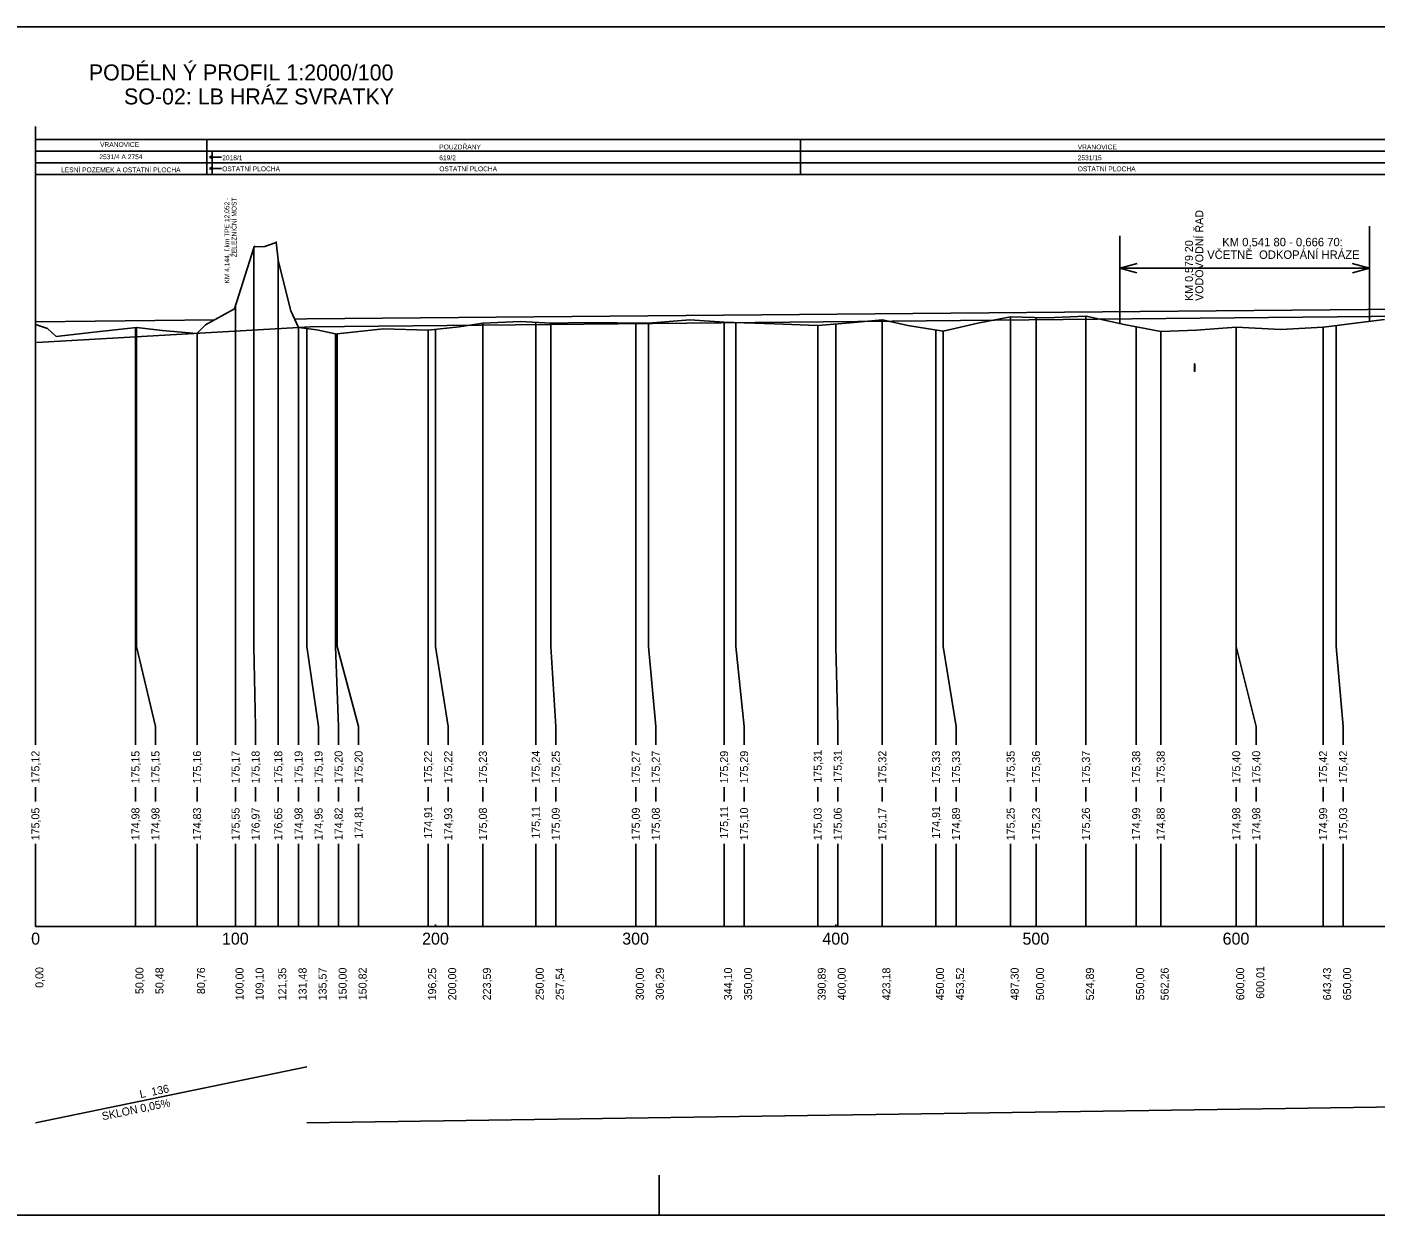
# Model space of a CAD drawing. Extents: x -614174 to -599765, y -1185887 to -1181080.
# Drawn here: x -609230 to -608556, y -1183702 to -1183108 of the extents above; entities that cross this region are included whole.
import ezdxf

# ---------------------------------------------------------------- set-up
doc = ezdxf.new("R2010")
doc.units = 0
for name, color, linetype in [('1', 7, 'Continuous'), ('11', 7, 'Continuous'), ('13', 7, 'Continuous'), ('4', 7, 'Continuous'), ('56', 7, 'Continuous'), ('Implicitní', 7, 'Continuous'), ('návrh', 7, 'Continuous')]:
    doc.layers.add(name, color=color, linetype=linetype)

msp = doc.modelspace()

# ---------------------------------------------------------------- linework, layer by layer
for p, q in [((-609090.25, -1183253.49), (-607179.99, -1183236.32)), ((-609225.82, -1183254.92), (-609136.4, -1183253.98)), ((-609096.29, -1183253.56), (-609090.25, -1183253.49))]:
    msp.add_line(p, q)
for points in [[(-609225.82, -1183256.35), (-609219.81, -1183258.22), (-609215.49, -1183262.23), (-609196.63, -1183260.18), (-609175.34, -1183257.74), (-609175.18, -1183257.72), (-609162.43, -1183259.31), (-609145.11, -1183260.7), (-609145.05, -1183260.65), (-609140.75, -1183256.36), (-609126.32, -1183248.45), (-609116.73, -1183217.89), (-609116.72, -1183217.88), (-609116.45, -1183217.16), (-609116.02, -1183217.39), (-609111.23, -1183217.36), (-609106.02, -1183215.49), (-609105.5, -1183215.05), (-609104.52, -1183224.02), (-609104.47, -1183224.29), (-609098.14, -1183249.44), (-609094.43, -1183257.7), (-609094.34, -1183257.71), (-609085.12, -1183258.99), (-609075.16, -1183261.04), (-609074.99, -1183261.02), (-609051.89, -1183258.39), (-609029.67, -1183259.06), (-609029.57, -1183259.05), (-609014.04, -1183257.5), (-609002.23, -1183255.65), (-609002.2, -1183255.64), (-608983.37, -1183254.74), (-608968.33, -1183255.6), (-608968.27, -1183255.6), (-608950.86, -1183255.21), (-608919.53, -1183255.66), (-608919.43, -1183255.67), (-608898.78, -1183254.02), (-608881.71, -1183255.12), (-608881.64, -1183255.12), (-608856.44, -1183255.99), (-608834.99, -1183256.82), (-608834.93, -1183256.82), (-608816.71, -1183255.35), (-608802.64, -1183253.91), (-608802.62, -1183253.91), (-608789.97, -1183256.72), (-608772.3, -1183259.62), (-608772.28, -1183259.62), (-608754.91, -1183255.53), (-608738.52, -1183252.39), (-608738.52, -1183252.39), (-608720.6, -1183252.93), (-608700.93, -1183252.17), (-608700.8, -1183252.16), (-608681.77, -1183256.34), (-608663.56, -1183259.71), (-608663.51, -1183259.72), (-608645.61, -1183259.15), (-608625.8, -1183257.65), (-608625.78, -1183257.65), (-608603.47, -1183258.73), (-608582.39, -1183257.61), (-608582.24, -1183257.6), (-608565.06, -1183255.45), (-608551.68, -1183253.8)], [(-609116.72, -1183217.88), (-609116.72, -1183417.32), (-609115.82, -1183457.32), (-609115.82, -1183466.4)], [(-609104.47, -1183224.29), (-609104.47, -1183417.32), (-609104.47, -1183457.32), (-609104.47, -1183466.4)], [(-609125.82, -1183246.35), (-609125.82, -1183417.32), (-609125.82, -1183457.32), (-609125.82, -1183466.4)], [(-609225.82, -1183256.35), (-609225.82, -1183417.32), (-609225.82, -1183457.32), (-609225.82, -1183466.4)], [(-609002.23, -1183255.65), (-609002.23, -1183417.32), (-609002.23, -1183457.32), (-609002.23, -1183466.4)], [(-608975.82, -1183255.17), (-608975.82, -1183417.32), (-608975.82, -1183457.32), (-608975.82, -1183466.4)], [(-608968.27, -1183255.6), (-608968.27, -1183417.32), (-608965.82, -1183457.32), (-608965.82, -1183466.4)], [(-608925.82, -1183255.57), (-608925.82, -1183417.32), (-608925.82, -1183457.32), (-608925.82, -1183466.4)], [(-608919.53, -1183255.66), (-608919.53, -1183417.32), (-608915.82, -1183457.32), (-608915.82, -1183466.4)], [(-608881.71, -1183255.12), (-608881.71, -1183417.32), (-608881.71, -1183457.32), (-608881.71, -1183466.4)], [(-608875.82, -1183255.32), (-608875.82, -1183417.32), (-608871.71, -1183457.32), (-608871.71, -1183466.4)], [(-608834.93, -1183256.82), (-608834.93, -1183417.32), (-608834.93, -1183457.32), (-608834.93, -1183466.4)], [(-608825.82, -1183256.08), (-608825.82, -1183417.32), (-608824.93, -1183457.32), (-608824.93, -1183466.4)], [(-608802.64, -1183253.91), (-608802.64, -1183417.32), (-608802.64, -1183457.32), (-608802.64, -1183466.4)], [(-608738.52, -1183252.39), (-608738.52, -1183417.32), (-608738.52, -1183457.32), (-608738.52, -1183466.4)], [(-608725.82, -1183252.78), (-608725.82, -1183417.32), (-608725.82, -1183457.32), (-608725.82, -1183466.4)], [(-608700.93, -1183252.17), (-608700.93, -1183417.32), (-608700.93, -1183457.32), (-608700.93, -1183466.4)], [(-608675.82, -1183257.44), (-608675.82, -1183417.32), (-608675.82, -1183457.32), (-608675.82, -1183466.4)], [(-608575.82, -1183256.8), (-608575.82, -1183417.32), (-608572.39, -1183457.32), (-608572.39, -1183466.4)], [(-609175.82, -1183257.8), (-609175.82, -1183417.32), (-609175.82, -1183457.32), (-609175.82, -1183466.4)], [(-609175.34, -1183257.74), (-609175.34, -1183417.32), (-609165.82, -1183457.32), (-609165.82, -1183466.4)], [(-609145.05, -1183260.65), (-609145.05, -1183417.32), (-609145.05, -1183457.32), (-609145.05, -1183466.4)], [(-609094.34, -1183257.71), (-609094.34, -1183417.32), (-609094.34, -1183457.32), (-609094.34, -1183466.4)], [(-609090.25, -1183258.28), (-609090.25, -1183417.32), (-609084.34, -1183457.32), (-609084.34, -1183466.4)], [(-609075.82, -1183260.9), (-609075.82, -1183417.32), (-609074.34, -1183457.32), (-609074.34, -1183466.4)], [(-609074.99, -1183261.02), (-609074.99, -1183417.32), (-609064.34, -1183457.32), (-609064.34, -1183466.4)], [(-609029.57, -1183259.05), (-609029.57, -1183417.32), (-609029.57, -1183457.32), (-609029.57, -1183466.4)], [(-609025.82, -1183258.67), (-609025.82, -1183417.32), (-609019.57, -1183457.32), (-609019.57, -1183466.4)], [(-608775.82, -1183259.04), (-608775.82, -1183417.32), (-608775.82, -1183457.32), (-608775.82, -1183466.4)], [(-608772.3, -1183259.62), (-608772.3, -1183417.32), (-608765.82, -1183457.32), (-608765.82, -1183466.4)], [(-608663.56, -1183259.71), (-608663.56, -1183417.32), (-608663.56, -1183457.32), (-608663.56, -1183466.4)], [(-608625.82, -1183257.66), (-608625.82, -1183417.32), (-608625.82, -1183457.32), (-608625.82, -1183466.4)], [(-608625.8, -1183257.65), (-608625.8, -1183417.32), (-608615.82, -1183457.32), (-608615.82, -1183466.4)], [(-608582.39, -1183257.61), (-608582.39, -1183417.32), (-608582.39, -1183457.32), (-608582.39, -1183466.4)], [(-609175.82, -1183487.61), (-609175.82, -1183494.77)], [(-609165.82, -1183487.61), (-609165.82, -1183494.77)], [(-609145.05, -1183487.61), (-609145.05, -1183494.77)], [(-609125.82, -1183487.61), (-609125.82, -1183494.77)], [(-609115.82, -1183487.61), (-609115.82, -1183494.77)], [(-609104.47, -1183487.61), (-609104.47, -1183494.77)], [(-609094.34, -1183487.61), (-609094.34, -1183494.77)], [(-609084.34, -1183487.61), (-609084.34, -1183494.77)], [(-609074.34, -1183487.61), (-609074.34, -1183494.77)], [(-609064.34, -1183487.61), (-609064.34, -1183494.77)], [(-609029.57, -1183487.61), (-609029.57, -1183494.77)], [(-609019.57, -1183487.61), (-609019.57, -1183494.77)], [(-609002.23, -1183487.61), (-609002.23, -1183494.77)], [(-608975.82, -1183487.61), (-608975.82, -1183494.77)], [(-608965.82, -1183487.61), (-608965.82, -1183494.77)], [(-608925.82, -1183487.61), (-608925.82, -1183494.77)], [(-608915.82, -1183487.61), (-608915.82, -1183494.77)], [(-608881.71, -1183487.61), (-608881.71, -1183494.77)], [(-608871.71, -1183487.61), (-608871.71, -1183494.77)], [(-608834.93, -1183487.61), (-608834.93, -1183494.77)], [(-608824.93, -1183487.61), (-608824.93, -1183494.77)], [(-608802.64, -1183487.61), (-608802.64, -1183494.77)], [(-608775.82, -1183487.61), (-608775.82, -1183494.77)], [(-608765.82, -1183487.61), (-608765.82, -1183494.77)], [(-608738.52, -1183487.61), (-608738.52, -1183494.77)], [(-608725.82, -1183487.61), (-608725.82, -1183494.77)], [(-608700.93, -1183487.61), (-608700.93, -1183494.77)], [(-608675.82, -1183487.61), (-608675.82, -1183494.77)], [(-608663.56, -1183487.61), (-608663.56, -1183494.77)], [(-608625.82, -1183487.61), (-608625.82, -1183494.77)], [(-608615.82, -1183487.61), (-608615.82, -1183494.77)], [(-608582.39, -1183487.61), (-608582.39, -1183494.77)], [(-608572.39, -1183487.61), (-608572.39, -1183494.77)], [(-609175.82, -1183515.97), (-609175.82, -1183557.32)], [(-609165.82, -1183515.97), (-609165.82, -1183557.32)], [(-609145.05, -1183515.97), (-609145.05, -1183557.32)], [(-609125.82, -1183515.97), (-609125.82, -1183557.32)], [(-609115.82, -1183515.97), (-609115.82, -1183557.32)], [(-609104.47, -1183515.97), (-609104.47, -1183557.32)], [(-609094.34, -1183515.97), (-609094.34, -1183557.32)], [(-609084.34, -1183515.97), (-609084.34, -1183557.32)], [(-609074.34, -1183515.97), (-609074.34, -1183557.32)], [(-609064.34, -1183515.97), (-609064.34, -1183557.32)], [(-609029.57, -1183515.97), (-609029.57, -1183557.32)], [(-609019.57, -1183515.97), (-609019.57, -1183557.32)], [(-609002.23, -1183515.97), (-609002.23, -1183557.32)], [(-608975.82, -1183515.97), (-608975.82, -1183557.32)], [(-608965.82, -1183515.97), (-608965.82, -1183557.32)], [(-608925.82, -1183515.97), (-608925.82, -1183557.32)], [(-608915.82, -1183515.97), (-608915.82, -1183557.32)], [(-608881.71, -1183515.97), (-608881.71, -1183557.32)], [(-608871.71, -1183515.97), (-608871.71, -1183557.32)], [(-608834.93, -1183515.97), (-608834.93, -1183557.32)], [(-608824.93, -1183515.97), (-608824.93, -1183557.32)], [(-608802.64, -1183515.97), (-608802.64, -1183557.32)], [(-608775.82, -1183515.97), (-608775.82, -1183557.32)], [(-608765.82, -1183515.97), (-608765.82, -1183557.32)], [(-608738.52, -1183515.97), (-608738.52, -1183557.32)], [(-608725.82, -1183515.97), (-608725.82, -1183557.32)], [(-608700.93, -1183515.97), (-608700.93, -1183557.32)], [(-608675.82, -1183515.97), (-608675.82, -1183557.32)], [(-608663.56, -1183515.97), (-608663.56, -1183557.32)], [(-608625.82, -1183515.97), (-608625.82, -1183557.32)], [(-608615.82, -1183515.97), (-608615.82, -1183557.32)], [(-608582.39, -1183515.97), (-608582.39, -1183557.32)], [(-608572.39, -1183515.97), (-608572.39, -1183557.32)], [(-609225.82, -1183655.48), (-609090.25, -1183627.48)], [(-609090.25, -1183655.48), (-607179.99, -1183627.48)]]:
    msp.add_lwpolyline(points)
at = {"layer": '1'}
for p, q in [((-608559.17, -1183254.72), (-608559.17, -1183207.1)), ((-608684.04, -1183255.84), (-608684.04, -1183211.95))]:
    msp.add_line(p, q, dxfattribs=at)
at = {"layer": '56'}
for p, q in [((-609225.82, -1183466.4), (-609225.82, -1183157.32)), ((-609225.82, -1183494.77), (-609225.82, -1183487.61)), ((-609225.82, -1183557.32), (-609225.82, -1183515.97)), ((-609225.82, -1183557.32), (-609225.82, -1183556.32)), ((-609225.82, -1183557.32), (-607179.99, -1183557.32)), ((-609125.82, -1183557.32), (-609125.82, -1183556.32)), ((-609025.82, -1183557.32), (-609025.82, -1183556.32)), ((-608925.82, -1183557.32), (-608925.82, -1183556.32)), ((-608825.82, -1183557.32), (-608825.82, -1183556.32)), ((-608725.82, -1183557.32), (-608725.82, -1183556.32)), ((-608625.82, -1183557.32), (-608625.82, -1183556.32))]:
    msp.add_line(p, q, dxfattribs=at)
at = {"layer": 'návrh'}
for p, q in [((-609334.09, -1183107.51), (-606814.09, -1183107.51)), ((-609140.22, -1183163.7), (-609140.22, -1183181.21)), ((-609137.42, -1183169.54), (-609137.42, -1183181.21)), ((-608843.52, -1183163.7), (-608843.52, -1183181.21)), ((-609138.83, -1183172.67), (-609137.58, -1183172.03)), ((-609132.9, -1183172.67), (-609138.83, -1183172.67)), ((-609138.83, -1183172.67), (-609137.58, -1183173.31)), ((-609138.83, -1183178.2), (-609137.58, -1183177.56)), ((-609132.9, -1183178.2), (-609138.83, -1183178.2)), ((-609138.83, -1183178.2), (-609137.58, -1183178.84)), ((-608684.04, -1183228.16), (-608675.28, -1183225.74)), ((-608684.04, -1183228.16), (-608675.54, -1183230.49)), ((-608684.04, -1183228.16), (-608559.17, -1183228.16)), ((-608559.17, -1183228.16), (-608567.93, -1183225.74)), ((-608559.17, -1183228.16), (-608567.67, -1183230.49)), ((-607179.99, -1183238.91), (-609088.61, -1183257.39)), ((-609225.18, -1183265.19), (-609088.61, -1183257.39)), ((-608914.09, -1183681.52), (-608914.09, -1183701.51)), ((-609334.09, -1183701.51), (-606814.09, -1183701.51))]:
    msp.add_line(p, q, dxfattribs=at)
for points in [[(-609225.82, -1183163.7), (-607179.29, -1183163.7), (-607179.29, -1183169.54), (-609225.82, -1183169.54)], [(-609225.82, -1183169.54), (-607179.29, -1183169.54), (-607179.29, -1183175.37), (-609225.82, -1183175.37)], [(-609225.82, -1183175.37), (-607179.29, -1183175.37), (-607179.29, -1183181.21), (-609225.82, -1183181.21)]]:
    msp.add_lwpolyline(points, close=True, dxfattribs=at)
msp.add_ellipse((-608646.62, -1183277.93), major_axis=(0, -2), ratio=0.05, dxfattribs=at)

# ---------------------------------------------------------------- texts
at = {"layer": '11'}
for s, height, rotation, p in [('175,12', 4, 90, (-609223.82, -1183485.72)), ('175,15', 4, 90, (-609173.82, -1183485.75)), ('175,15', 4, 90, (-609163.82, -1183485.75)), ('175,16', 4, 90, (-609143.05, -1183485.74)), ('175,17', 4, 90, (-609123.82, -1183485.74)), ('175,18', 4, 90, (-609113.82, -1183485.74)), ('175,18', 4, 90, (-609102.47, -1183485.74)), ('175,19', 4, 90, (-609092.34, -1183485.74)), ('175,19', 4, 90, (-609082.34, -1183485.74)), ('175,20', 4, 90, (-609072.34, -1183485.73)), ('175,20', 4, 90, (-609062.34, -1183485.73)), ('175,22', 4, 90, (-609027.57, -1183485.72)), ('175,22', 4, 90, (-609017.57, -1183485.72)), ('175,23', 4, 90, (-609000.23, -1183485.74)), ('175,24', 4, 90, (-608973.82, -1183485.73)), ('175,25', 4, 90, (-608963.82, -1183485.75)), ('175,27', 4, 90, (-608923.82, -1183485.74)), ('175,27', 4, 90, (-608913.82, -1183485.74)), ('175,29', 4, 90, (-608879.71, -1183485.74)), ('175,29', 4, 90, (-608869.71, -1183485.74)), ('175,31', 4, 90, (-608832.93, -1183485.35)), ('175,31', 4, 90, (-608822.93, -1183485.35)), ('175,32', 4, 90, (-608800.64, -1183485.72)), ('175,33', 4, 90, (-608773.82, -1183485.74)), ('175,33', 4, 90, (-608763.82, -1183485.74)), ('175,35', 4, 90, (-608736.52, -1183485.75)), ('175,36', 4, 90, (-608723.82, -1183485.74)), ('175,37', 4, 90, (-608698.93, -1183485.74)), ('175,38', 4, 90, (-608673.82, -1183485.74)), ('175,38', 4, 90, (-608661.56, -1183485.74)), ('175,40', 4, 90, (-608623.82, -1183485.73)), ('175,40', 4, 90, (-608613.82, -1183485.73)), ('175,42', 4, 90, (-608580.39, -1183485.72)), ('175,42', 4, 90, (-608570.39, -1183485.72)), ('175,05', 4, 90, (-609223.82, -1183514.19)), ('174,98', 4, 90, (-609173.82, -1183514.16)), ('174,98', 4, 90, (-609163.82, -1183514.16)), ('174,83', 4, 90, (-609143.05, -1183514.16)), ('175,55', 4, 90, (-609123.82, -1183514.19)), ('176,97', 4, 90, (-609113.82, -1183514.16)), ('176,65', 4, 90, (-609102.47, -1183514.19)), ('174,98', 4, 90, (-609092.34, -1183514.16)), ('174,95', 4, 90, (-609082.34, -1183514.19)), ('174,82', 4, 90, (-609072.34, -1183514.11)), ('174,81', 4, 90, (-609062.34, -1183513.38)), ('174,91', 4, 90, (-609027.57, -1183513.38)), ('174,93', 4, 90, (-609017.57, -1183514.16)), ('175,08', 4, 90, (-609000.23, -1183514.16)), ('175,11', 4, 90, (-608973.82, -1183513.38)), ('175,09', 4, 90, (-608963.82, -1183514.16)), ('175,09', 4, 90, (-608923.82, -1183514.16)), ('175,08', 4, 90, (-608913.82, -1183514.16)), ('175,11', 4, 90, (-608879.71, -1183513.38)), ('175,10', 4, 90, (-608869.71, -1183514.14)), ('175,03', 4, 90, (-608832.93, -1183514.16)), ('175,06', 4, 90, (-608822.93, -1183514.16)), ('175,17', 4, 90, (-608800.64, -1183514.16)), ('174,91', 4, 90, (-608773.82, -1183513.38)), ('174,89', 4, 90, (-608763.82, -1183514.16)), ('175,25', 4, 90, (-608736.52, -1183514.19)), ('175,23', 4, 90, (-608723.82, -1183514.16)), ('175,26', 4, 90, (-608698.93, -1183514.16)), ('174,99', 4, 90, (-608673.82, -1183514.16)), ('174,88', 4, 90, (-608661.56, -1183514.16)), ('174,98', 4, 90, (-608623.82, -1183514.16)), ('174,98', 4, 90, (-608613.82, -1183514.16)), ('174,99', 4, 90, (-608580.39, -1183514.16)), ('175,03', 4, 90, (-608570.39, -1183514.16)), ('-', 6.000000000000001e-12, 53.1301, (-609225.82, -1183557.32)), ('0,00', 4, 90, (-609221.82, -1183587.93)), ('50,00', 4, 90, (-609171.82, -1183591.03)), ('50,48', 4, 90, (-609161.82, -1183591.05)), ('80,76', 4, 90, (-609141.05, -1183591.05)), ('100,00', 4, 90, (-609121.82, -1183594.14)), ('109,10', 4, 90, (-609111.82, -1183594.14)), ('121,35', 4, 90, (-609100.47, -1183594.19)), ('131,48', 4, 90, (-609090.34, -1183594.16)), ('135,57', 4, 90, (-609080.34, -1183594.16)), ('150,00', 4, 90, (-609070.34, -1183594.14)), ('150,82', 4, 90, (-609060.34, -1183594.11)), ('196,25', 4, 90, (-609025.57, -1183594.19)), ('200,00', 4, 90, (-609015.57, -1183594.14)), ('223,59', 4, 90, (-608998.23, -1183594.16)), ('250,00', 4, 90, (-608971.82, -1183594.14)), ('257,54', 4, 90, (-608961.82, -1183594.14)), ('300,00', 4, 90, (-608921.82, -1183594.14)), ('306,29', 4, 90, (-608911.82, -1183594.16)), ('344,10', 4, 90, (-608877.71, -1183594.14)), ('350,00', 4, 90, (-608867.71, -1183594.14)), ('390,89', 4, 90, (-608830.93, -1183594.16)), ('400,00', 4, 90, (-608820.93, -1183594.14)), ('423,18', 4, 90, (-608798.64, -1183594.16)), ('450,00', 4, 90, (-608771.82, -1183594.14)), ('453,52', 4, 90, (-608761.82, -1183594.11)), ('487,30', 4, 90, (-608734.52, -1183594.14)), ('500,00', 4, 90, (-608721.82, -1183594.14)), ('524,89', 4, 90, (-608696.93, -1183594.16)), ('550,00', 4, 90, (-608671.82, -1183594.14)), ('562,26', 4, 90, (-608659.56, -1183594.16)), ('600,00', 4, 90, (-608621.82, -1183594.14)), ('600,01', 4, 90, (-608611.82, -1183593.38)), ('643,43', 4, 90, (-608578.39, -1183594.16)), ('650,00', 4, 90, (-608568.39, -1183594.14)), ('L  136', 4, 11.66984, (-609173.3, -1183643.1)), ('SKLON 0,05%', 4, 11.66984, (-609192.17, -1183654.15))]:
    msp.add_text(s, height=height, rotation=rotation, dxfattribs=at).set_placement(p)
at = {"layer": '13'}
for s, height, p in [('VRANOVICE', 2.4, (-609193.5, -1183167.51)), ('POUZDŘANY', 2.4, (-609024.02, -1183168.71)), ('VRANOVICE', 2.4, (-608705, -1183168.71)), ('2531/4 A 2754', 2.4, (-609193.85, -1183173.61)), ('OSTATNÍ PLOCHA', 2.4, (-609132.49, -1183179.66)), ('2018/1', 2.4, (-609132.49, -1183174.13)), ('OSTATNÍ PLOCHA', 2.4, (-609024.02, -1183179.66)), ('619/2', 2.4, (-609024.02, -1183174.13)), ('OSTATNÍ PLOCHA', 2.4, (-608705, -1183179.66)), ('2531/15', 2.4, (-608705, -1183174.13)), ('LESNÍ POZEMEK A OSTATNÍ PLOCHA', 2.4, (-609212.96, -1183180.16)), ('KM 0,541 80 - 0,666 70: ', 4.2, (-608632.8, -1183217.16)), ('VČETNĚ  ODKOPÁNÍ HRÁZE', 4.2, (-608640.3, -1183223.46)), ('0', 6, (-609227.95, -1183566.32)), ('100', 6, (-609132.61, -1183566.32)), ('200', 6, (-609032.61, -1183566.32)), ('300', 6, (-608932.61, -1183566.32)), ('400', 6, (-608832.61, -1183566.32)), ('500', 6, (-608732.61, -1183566.32)), ('600', 6, (-608632.61, -1183566.32))]:
    msp.add_text(s, height=height, dxfattribs=at).set_placement(p)
for s, p in [('KM 4,144, ř.km TPE 12,052 - ', (-609128.93, -1183235.81)), ('ŽELEZNIČNÍ MOST ', (-609125.33, -1183222.62))]:
    msp.add_text(s, height=2.4, rotation=90, dxfattribs=at).set_placement(p)
at = {"layer": '4'}
for s, p in [('PODÉLN Ý PROFIL 1:2000/100', (-609199.13, -1183134.25)), ('SO-02: LB HRÁZ SVRATKY ', (-609181.56, -1183146.25))]:
    msp.add_text(s, height=8, dxfattribs=at).set_placement(p)
at = {"layer": 'Implicitní'}
for s, p in [('VODOVODNÍ ŘAD ', (-608642.25, -1183244.49)), ('KM 0,579 20  ', (-608647.43, -1183244.49))]:
    msp.add_text(s, height=4, rotation=90, dxfattribs=at).set_placement(p)

doc.saveas('drawing.dxf')
